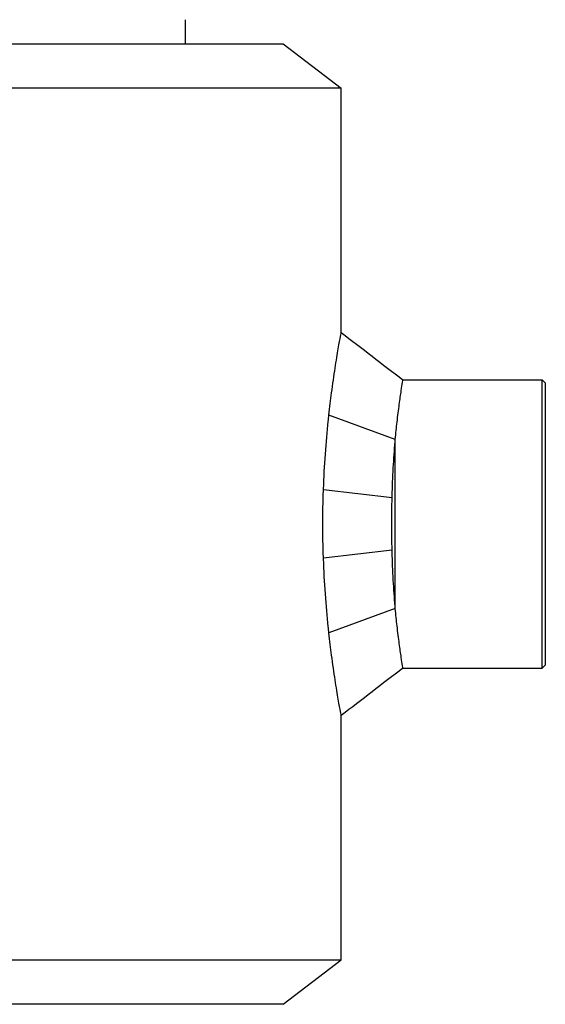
# Model space of a CAD drawing. Header units: inches. Extents: x 18 to 846, y -67 to 561.
# Tile 596 of 656: x 437.82 to 440.55, y 454.38 to 459.5. Entities that reach past the tile are written whole.
import ezdxf

# ---------------------------------------------------------------- set-up
doc = ezdxf.new("R2010")
doc.units = ezdxf.units.IN
doc.header["$LTSCALE"] = 24
doc.header["$MEASUREMENT"] = 0
doc.layers.add('Visible (ANSI)', color=7, linetype='Continuous', lineweight=30)

msp = doc.modelspace()

# ---------------------------------------------------------------- linework, layer by layer
at = {"layer": 'Visible (ANSI)'}
for p, q in [((438.67843, 459.50173), (438.67843, 459.37673)), ((431.16793, 459.37673), (439.18893, 459.37673)), ((439.18893, 459.37673), (439.49093, 459.145)), ((439.49093, 459.145), (430.86593, 459.145)), ((439.49093, 457.87386), (439.49093, 459.145)), ((439.81217, 457.62673), (440.5378, 457.62673)), ((440.5378, 456.12673), (440.5378, 457.62673)), ((440.55343, 457.61111), (440.5378, 457.62673)), ((440.55343, 457.61111), (440.55343, 456.14236)), ((439.77218, 457.31656), (439.4268, 457.44369)), ((439.77218, 456.4369), (439.77218, 457.31656)), ((439.75576, 457.01297), (439.39867, 457.05441)), ((439.75576, 456.74049), (439.39867, 456.69905)), ((439.77218, 456.4369), (439.4268, 456.30977)), ((439.81217, 456.12673), (440.5378, 456.12673)), ((440.55343, 456.14236), (440.5378, 456.12673)), ((439.49093, 454.60846), (439.49093, 455.8796)), ((430.86593, 454.60846), (439.49093, 454.60846)), ((439.18893, 454.37673), (439.49093, 454.60846)), ((439.18893, 454.37673), (431.16793, 454.37673))]:
    msp.add_line(p, q, dxfattribs=at)
for points, knots in [([(439.4268, 457.44369), (439.43132, 457.485), (439.43604, 457.52377), (439.44671, 457.6052), (439.45305, 457.64898), (439.46513, 457.72709), (439.47086, 457.76144), (439.4805, 457.81717), (439.4844, 457.83861), (439.48962, 457.86696), (439.49093, 457.87386), (439.49093, 457.87386)], [1.4437365, 1.4437365, 1.4437365, 1.4437365, 1.8012659, 1.8012659, 2.262514, 2.262514, 2.7237622, 2.7237622, 3.1850104, 3.1850104, 3.6462585, 3.6462585, 3.6462585, 3.6462585]), ([(439.77218, 457.31656), (439.77531, 457.34931), (439.77857, 457.37965), (439.78556, 457.44031), (439.78952, 457.47152), (439.79694, 457.52656), (439.80039, 457.5504), (439.80613, 457.58869), (439.80841, 457.60319), (439.81143, 457.62221), (439.81217, 457.62673), (439.81217, 457.62673)], [6.8931085, 6.8931085, 6.8931085, 6.8931085, 7.1895044, 7.1895044, 7.5489745, 7.5489745, 7.9084446, 7.9084446, 8.2679147, 8.2679147, 8.6273848, 8.6273848, 8.6273848, 8.6273848]), ([(439.39867, 457.05441), (439.39872, 457.05578), (439.39877, 457.05715), (439.40099, 457.11989), (439.40429, 457.18128), (439.41269, 457.29998), (439.41778, 457.35738), (439.42446, 457.42207), (439.42562, 457.43296), (439.4268, 457.44369)], [0.440256, 0.440256, 0.440256, 0.440256, 0.4503165, 0.4503165, 0.9006329, 0.9006329, 1.3509494, 1.3509494, 1.4437365, 1.4437365, 1.4437365, 1.4437365]), ([(439.75576, 457.01297), (439.75585, 457.01616), (439.75593, 457.01935), (439.75737, 457.07171), (439.75941, 457.12085), (439.76461, 457.21571), (439.76776, 457.26149), (439.77151, 457.30834), (439.77184, 457.31246), (439.77218, 457.31656)], [0.33801112, 0.33801112, 0.33801112, 0.33801112, 0.36146602, 0.36146602, 0.72293205, 0.72293205, 1.08439807, 1.08439807, 1.11957012, 1.11957012, 1.11957012, 1.11957012]), ([(439.39867, 456.69905), (439.39862, 456.70015), (439.39858, 456.70124), (439.39611, 456.76085), (439.39493, 456.81974), (439.39493, 456.93372), (439.39611, 456.99261), (439.39858, 457.05222), (439.39862, 457.05332), (439.39867, 457.05441)], [-7.39083201, -7.39083201, -7.39083201, -7.39083201, -7.38268163, -7.38268163, -6.94839231, -6.94839231, -6.514103, -6.514103, -6.50595262, -6.50595262, -6.50595262, -6.50595262]), ([(439.75576, 456.74049), (439.75459, 456.78647), (439.75402, 456.83237), (439.75402, 456.87673), (439.75402, 456.92109), (439.75459, 456.96699), (439.75576, 457.01297)], [-0.33801111, -0.33801111, -0.33801111, -0.33801111, 0, 0, 0, 0.33801112, 0.33801112, 0.33801112, 0.33801112]), ([(439.77218, 456.4369), (439.77184, 456.441), (439.77151, 456.44512), (439.76776, 456.49197), (439.76461, 456.53775), (439.75941, 456.63261), (439.75737, 456.68175), (439.75593, 456.73411), (439.75585, 456.7373), (439.75576, 456.74049)], [-1.11957012, -1.11957012, -1.11957012, -1.11957012, -1.08439807, -1.08439807, -0.72293205, -0.72293205, -0.36146602, -0.36146602, -0.33801111, -0.33801111, -0.33801111, -0.33801111]), ([(439.4268, 456.30977), (439.42562, 456.3205), (439.42446, 456.33139), (439.41778, 456.39609), (439.41269, 456.45348), (439.40429, 456.57218), (439.40099, 456.63357), (439.39877, 456.69631), (439.39872, 456.69768), (439.39867, 456.69905)], [13.1412977, 13.1412977, 13.1412977, 13.1412977, 13.2340848, 13.2340848, 13.6844012, 13.6844012, 14.1347177, 14.1347177, 14.1447781, 14.1447781, 14.1447781, 14.1447781]), ([(439.81217, 456.12673), (439.81217, 456.12673), (439.81143, 456.13125), (439.80841, 456.15027), (439.80613, 456.16477), (439.80039, 456.20306), (439.79694, 456.2269), (439.78952, 456.28194), (439.78556, 456.31315), (439.77857, 456.37381), (439.77531, 456.40415), (439.77218, 456.4369)], [2.8757949, 2.8757949, 2.8757949, 2.8757949, 3.2352651, 3.2352651, 3.5947352, 3.5947352, 3.9542053, 3.9542053, 4.3136754, 4.3136754, 4.6100713, 4.6100713, 4.6100713, 4.6100713]), ([(439.49093, 455.8796), (439.49093, 455.8796), (439.48962, 455.8865), (439.4844, 455.91485), (439.4805, 455.93629), (439.47086, 455.99202), (439.46513, 456.02637), (439.45305, 456.10449), (439.44671, 456.14826), (439.43604, 456.22969), (439.43132, 456.26846), (439.4268, 456.30977)], [10.9387756, 10.9387756, 10.9387756, 10.9387756, 11.4000238, 11.4000238, 11.861272, 11.861272, 12.3225201, 12.3225201, 12.7837683, 12.7837683, 13.1412977, 13.1412977, 13.1412977, 13.1412977])]:
    msp.add_open_spline(points, degree=3, knots=knots, dxfattribs=at)
for points in [[(439.49093, 457.87386), (439.59802, 457.7915), (439.70508, 457.70909), (439.81217, 457.62673)], [(439.81217, 456.12673), (439.70508, 456.04437), (439.59802, 455.96196), (439.49093, 455.8796)]]:
    msp.add_open_spline(points, degree=3, dxfattribs=at)

doc.saveas('drawing.dxf')
